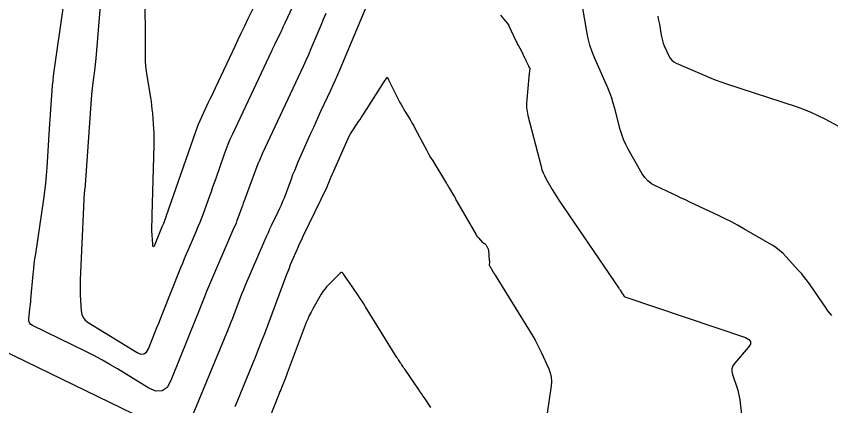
# Model space of a CAD drawing. Extents: x 658976 to 668721, y 639543 to 647196.
# Drawn here: x 661555.8 to 661691.9, y 640804.7 to 640869.7 of the extents above; entities that cross this region are included whole.
import ezdxf

# ---------------------------------------------------------------- set-up
doc = ezdxf.new("R2010")
doc.units = 0
doc.layers.add('Ex_Major Contours', color=7, linetype='Continuous')
doc.layers.add('Ex_Minor Contours', color=7, linetype='Continuous')

msp = doc.modelspace()

# ---------------------------------------------------------------- linework, layer by layer
at = {"layer": 'Ex_Major Contours'}
for points in [[(661570.2, 640875.58), (661569.14, 640862.71), (661569.09, 640862.2), (661569.04, 640861.7), (661568.98, 640861.19), (661568.91, 640860.69), (661568.62, 640858.68), (661568.55, 640858.18), (661568.5, 640857.67), (661568.45, 640857.17), (661568.41, 640856.66), (661567.35, 640841.6), (661567.35, 640841.56), (661567.35, 640841.52), (661567.34, 640841.43), (661567.34, 640841.4), (661567.34, 640841.38), (661567.33, 640841.36), (661567.33, 640841.34), (661567.24, 640840.74), (661567.23, 640840.63), (661567.22, 640840.52), (661567.21, 640840.41), (661567.2, 640840.31), (661566.5, 640825.74), (661566.48, 640825.1), (661566.48, 640824.45), (661566.49, 640823.8), (661566.52, 640823.15), (661566.67, 640820.57), (661566.78, 640819.96), (661567.01, 640819.43), (661567.37, 640818.97), (661567.86, 640818.59), (661576.03, 640813.59), (661576.64, 640813.33), (661577.16, 640813.35), (661577.58, 640813.64), (661577.91, 640814.22), (661579.05, 640817.06), (661579.33, 640817.78), (661579.62, 640818.49), (661579.9, 640819.2), (661580.19, 640819.91), (661583.34, 640827.76), (661583.64, 640828.52), (661583.96, 640829.28), (661584.28, 640830.04), (661584.6, 640830.8), (661585.93, 640833.89), (661586.24, 640834.61), (661586.53, 640835.34), (661586.82, 640836.07), (661587.09, 640836.81), (661588.16, 640839.76), (661588.43, 640840.49), (661588.69, 640841.23), (661588.95, 640841.97), (661589.21, 640842.71), (661590.56, 640846.59), (661590.88, 640847.48), (661591.23, 640848.36), (661591.59, 640849.23), (661591.99, 640850.09), (661598.51, 640863.95), (661598.57, 640864.09), (661598.64, 640864.22), (661598.7, 640864.36), (661598.77, 640864.49), (661599.02, 640865.04), (661599.09, 640865.18), (661599.15, 640865.31), (661599.22, 640865.45), (661599.28, 640865.59), (661600.12, 640867.3), (661600.28, 640867.63), (661600.43, 640867.96), (661600.59, 640868.29), (661600.75, 640868.63), (661605.35, 640878.56)], [(661662.97, 640869.76), (661663.07, 640869.31), (661663.16, 640868.86), (661663.25, 640868.4), (661663.55, 640866.58), (661663.65, 640866.13), (661663.76, 640865.68), (661663.91, 640865.25), (661664.08, 640864.82), (661664.83, 640863.12), (661665.05, 640862.72), (661665.32, 640862.39), (661665.66, 640862.11), (661666.06, 640861.9), (661670.72, 640859.89), (661671.64, 640859.51), (661672.57, 640859.14), (661673.51, 640858.8), (661674.46, 640858.48), (661686.08, 640854.66), (661687.32, 640854.22), (661688.54, 640853.73), (661689.74, 640853.19), (661690.91, 640852.6), (661695.95, 640849.91)]]:
    msp.add_lwpolyline(points, dxfattribs=at)
at = {"layer": 'Ex_Minor Contours'}
for points in [[(661692.08, 640819.78), (661691.72, 640820.16), (661691.39, 640820.56), (661691.09, 640820.98), (661688.42, 640824.88), (661687.98, 640825.51), (661687.51, 640826.13), (661687.03, 640826.72), (661686.52, 640827.3), (661684.44, 640829.59), (661683.91, 640830.14), (661683.33, 640830.64), (661682.72, 640831.1), (661682.07, 640831.51), (661677.35, 640834.26), (661676.33, 640834.83), (661675.31, 640835.39), (661674.27, 640835.91), (661673.22, 640836.42), (661668.33, 640838.72), (661667.61, 640839.06), (661666.9, 640839.39), (661666.18, 640839.73), (661665.47, 640840.06), (661662.6, 640841.4), (661661.93, 640841.78), (661661.33, 640842.24), (661660.82, 640842.8), (661660.39, 640843.44), (661658.05, 640847.53), (661657.63, 640848.33), (661657.26, 640849.14), (661656.96, 640849.99), (661656.7, 640850.85), (661655.81, 640854.36), (661655.56, 640855.23), (661655.29, 640856.08), (661654.98, 640856.93), (661654.63, 640857.76), (661652.47, 640862.68), (661652.03, 640863.78), (661651.65, 640864.91), (661651.35, 640866.05), (661651.11, 640867.22), (661648.47, 640882.86)], [(661584.07, 640800.07), (661591.27, 640817.53), (661591.51, 640818.12), (661591.75, 640818.72), (661591.98, 640819.32), (661592.21, 640819.92), (661593.11, 640822.32), (661593.34, 640822.92), (661593.58, 640823.52), (661593.82, 640824.11), (661594.07, 640824.7), (661597.42, 640832.47), (661597.68, 640833.06), (661597.94, 640833.64), (661598.21, 640834.22), (661598.49, 640834.79), (661599.6, 640837.1), (661599.87, 640837.67), (661600.13, 640838.26), (661600.38, 640838.85), (661600.61, 640839.44), (661601.78, 640842.58), (661602.05, 640843.29), (661602.34, 640844.01), (661602.63, 640844.72), (661602.94, 640845.43), (661605.11, 640850.34), (661605.51, 640851.22), (661605.91, 640852.11), (661606.31, 640852.99), (661606.72, 640853.87), (661608.36, 640857.38), (661608.77, 640858.27), (661609.17, 640859.15), (661609.55, 640860.04), (661609.93, 640860.93), (661616.05, 640875.54)], [(661597.16, 640874.72), (661594.48, 640869.21), (661593.94, 640868.08), (661593.4, 640866.95), (661592.86, 640865.82), (661592.32, 640864.68), (661589.05, 640857.73), (661588.76, 640857.13), (661588.48, 640856.53), (661588.19, 640855.92), (661587.91, 640855.32), (661586.77, 640852.91), (661586.5, 640852.3), (661586.24, 640851.69), (661585.99, 640851.07), (661585.77, 640850.44), (661580.83, 640836.22), (661580.81, 640836.14), (661580.78, 640836.07), (661580.75, 640835.99), (661580.73, 640835.91), (661580.61, 640835.61), (661580.59, 640835.53), (661580.56, 640835.45), (661580.53, 640835.38), (661580.49, 640835.3), (661580.36, 640834.98), (661580.32, 640834.9), (661580.29, 640834.83), (661580.26, 640834.75), (661580.22, 640834.67), (661579, 640831.63), (661578.86, 640831.32), (661578.75, 640831.23), (661578.67, 640831.36), (661578.62, 640831.69), (661578.49, 640833.88), (661578.48, 640834.1), (661578.48, 640834.32), (661578.48, 640834.54), (661578.49, 640834.76), (661578.53, 640835.65), (661578.54, 640835.87), (661578.55, 640836.09), (661578.56, 640836.31), (661578.56, 640836.53), (661578.88, 640848.19), (661578.89, 640848.86), (661578.88, 640849.52), (661578.86, 640850.19), (661578.82, 640850.86), (661578.62, 640853.53), (661578.56, 640854.2), (661578.49, 640854.86), (661578.4, 640855.52), (661578.3, 640856.19), (661577.69, 640859.77), (661577.57, 640860.59), (661577.48, 640861.41), (661577.43, 640862.24), (661577.41, 640863.07), (661577.37, 640875.28)], [(661607.53, 640870.18), (661607.1, 640869.2), (661606.69, 640868.22), (661605.04, 640864.29), (661604.62, 640863.3), (661604.19, 640862.33), (661603.76, 640861.35), (661603.31, 640860.39), (661596.93, 640846.74), (661596.86, 640846.6), (661596.8, 640846.47), (661596.74, 640846.33), (661596.68, 640846.19), (661596.44, 640845.65), (661596.38, 640845.51), (661596.32, 640845.37), (661596.26, 640845.23), (661596.21, 640845.09), (661594.07, 640839.35), (661593.91, 640838.94), (661593.76, 640838.52), (661593.61, 640838.11), (661593.46, 640837.7), (661592.85, 640836.04), (661592.7, 640835.62), (661592.54, 640835.21), (661592.37, 640834.8), (661592.2, 640834.4), (661587.97, 640824.58), (661587.79, 640824.17), (661587.62, 640823.75), (661587.44, 640823.33), (661587.27, 640822.9), (661586.59, 640821.22), (661586.42, 640820.79), (661586.26, 640820.37), (661586.09, 640819.95), (661585.92, 640819.53), (661581.67, 640808.9), (661581.02, 640807.76), (661580.18, 640807.18), (661579.16, 640807.14), (661577.95, 640807.66), (661572.76, 640810.84), (661571.46, 640811.61), (661570.13, 640812.36), (661568.79, 640813.07), (661567.43, 640813.75), (661558.56, 640818.08), (661558.25, 640818.28), (661558.04, 640818.55), (661557.93, 640818.86), (661557.92, 640819.24), (661558.11, 640820.85), (661558.15, 640821.25), (661558.2, 640821.65), (661558.24, 640822.05), (661558.28, 640822.46), (661558.67, 640826.69), (661558.76, 640827.54), (661558.85, 640828.37), (661558.96, 640829.21), (661559.08, 640830.05), (661560.42, 640839.17), (661560.6, 640840.5), (661560.75, 640841.84), (661560.88, 640843.17), (661560.98, 640844.51), (661561.41, 640850.95), (661561.46, 640851.75), (661561.51, 640852.55), (661561.57, 640853.35), (661561.63, 640854.15), (661561.85, 640857.36), (661561.91, 640858.16), (661561.99, 640858.96), (661562.08, 640859.76), (661562.19, 640860.56), (661563.75, 640871.4)], [(661636.73, 640869.94), (661637.82, 640868.61), (661637.85, 640868.57), (661637.88, 640868.54), (661637.9, 640868.5), (661637.93, 640868.46), (661638.03, 640868.32), (661638.06, 640868.28), (661638.08, 640868.24), (661638.1, 640868.2), (661638.12, 640868.16), (661639.33, 640865.53), (661639.42, 640865.34), (661639.51, 640865.16), (661639.61, 640864.98), (661639.71, 640864.8), (661640.16, 640864.01), (661640.24, 640863.87), (661640.32, 640863.72), (661640.39, 640863.57), (661640.46, 640863.43), (661640.74, 640862.82), (661640.81, 640862.68), (661640.87, 640862.53), (661640.94, 640862.39), (661641.01, 640862.25), (661641.37, 640861.47), (661641.39, 640861.43), (661641.41, 640861.39), (661641.44, 640861.34), (661641.46, 640861.3), (661641.56, 640861.13), (661641.58, 640861.09), (661641.6, 640861.05), (661641.6, 640861), (661641.6, 640860.95), (661641.51, 640860.18), (661641.49, 640860.03), (661641.48, 640859.89), (661641.46, 640859.74), (661641.45, 640859.6), (661641.09, 640855.85), (661641.06, 640855.18), (661641.08, 640854.51), (661641.16, 640853.85), (661641.3, 640853.19), (661643.5, 640844.63), (661643.64, 640844.12), (661643.83, 640843.62), (661644.04, 640843.14), (661644.29, 640842.67), (661645.35, 640840.82), (661645.61, 640840.36), (661645.89, 640839.91), (661646.18, 640839.46), (661646.48, 640839.02), (661656.5, 640824.33), (661656.56, 640824.25), (661656.62, 640824.16), (661656.67, 640824.07), (661656.73, 640823.98), (661656.97, 640823.57), (661657.01, 640823.51), (661657.05, 640823.45), (661657.09, 640823.39), (661657.13, 640823.32), (661657.29, 640823.08), (661657.33, 640823.02), (661657.38, 640822.98), (661657.44, 640822.94), (661657.51, 640822.91), (661677.65, 640816.07), (661678.22, 640815.78), (661678.49, 640815.41), (661678.45, 640814.96), (661678.1, 640814.42), (661675.82, 640811.77), (661675.53, 640811.34), (661675.38, 640810.89), (661675.36, 640810.4), (661675.47, 640809.9), (661676.19, 640807.82), (661676.35, 640807.3), (661676.49, 640806.77), (661676.6, 640806.23), (661676.68, 640805.69), (661677.04, 640802.75)], [(661592.39, 640804.56), (661592.82, 640805.62), (661595.23, 640811.46), (661595.77, 640812.79), (661596.3, 640814.12), (661596.82, 640815.45), (661597.33, 640816.79), (661601.03, 640826.65), (661601.23, 640827.19), (661601.45, 640827.73), (661601.66, 640828.26), (661601.89, 640828.79), (661602.8, 640830.91), (661603.03, 640831.44), (661603.27, 640831.96), (661603.51, 640832.48), (661603.76, 640833), (661607.77, 640841.27), (661607.83, 640841.4), (661607.89, 640841.54), (661607.95, 640841.68), (661608, 640841.82), (661608.21, 640842.38), (661608.27, 640842.53), (661608.32, 640842.66), (661608.38, 640842.8), (661608.44, 640842.94), (661611.28, 640849.35), (661611.45, 640849.73), (661611.65, 640850.1), (661611.86, 640850.45), (661612.08, 640850.8), (661613.02, 640852.18), (661613.25, 640852.52), (661613.49, 640852.87), (661613.71, 640853.21), (661613.94, 640853.56), (661617.48, 640859.08), (661617.51, 640859.11), (661617.53, 640859.15), (661617.56, 640859.19), (661617.58, 640859.23), (661617.72, 640859.44), (661617.72, 640859.45), (661617.73, 640859.47), (661617.74, 640859.48), (661617.75, 640859.49), (661617.78, 640859.53), (661617.79, 640859.53), (661617.79, 640859.53), (661617.8, 640859.53), (661617.81, 640859.52), (661617.93, 640859.29), (661617.96, 640859.25), (661617.98, 640859.2), (661618, 640859.16), (661618.02, 640859.12), (661619.93, 640855.35), (661620.12, 640854.98), (661620.32, 640854.62), (661620.52, 640854.26), (661620.74, 640853.91), (661621.61, 640852.5), (661621.82, 640852.15), (661622.03, 640851.79), (661622.23, 640851.43), (661622.42, 640851.07), (661624.02, 640848.03), (661624.35, 640847.41), (661624.69, 640846.79), (661625.04, 640846.18), (661625.41, 640845.57), (661627.69, 640841.79), (661627.82, 640841.58), (661627.95, 640841.37), (661628.07, 640841.16), (661628.2, 640840.95), (661628.92, 640839.74), (661628.94, 640839.71), (661628.96, 640839.68), (661628.98, 640839.66), (661629, 640839.64), (661629.08, 640839.54), (661629.1, 640839.52), (661629.12, 640839.49), (661629.13, 640839.47), (661629.15, 640839.44), (661629.25, 640839.14), (661629.28, 640839.08), (661629.3, 640839.02), (661629.33, 640838.97), (661629.36, 640838.91), (661632.58, 640833.35), (661632.68, 640833.18), (661632.78, 640833.03), (661632.9, 640832.88), (661633.02, 640832.74), (661633.71, 640831.98), (661633.75, 640831.94), (661633.8, 640831.9), (661633.85, 640831.86), (661633.91, 640831.83), (661634.13, 640831.71), (661634.18, 640831.67), (661634.23, 640831.63), (661634.27, 640831.59), (661634.31, 640831.54), (661634.56, 640831.08), (661634.61, 640830.99), (661634.65, 640830.89), (661634.67, 640830.79), (661634.69, 640830.68), (661634.85, 640828.97), (661634.86, 640828.88), (661634.86, 640828.8), (661634.86, 640828.72), (661634.86, 640828.64), (661634.83, 640828.31), (661634.83, 640828.23), (661634.85, 640828.15), (661634.87, 640828.08), (661634.91, 640828.01), (661635.43, 640827.13), (661635.47, 640827.07), (661635.5, 640827.02), (661635.53, 640826.97), (661635.57, 640826.91), (661635.71, 640826.7), (661635.74, 640826.65), (661635.77, 640826.6), (661635.81, 640826.55), (661635.84, 640826.49), (661642.09, 640816.31), (661642.48, 640815.66), (661642.85, 640815), (661643.19, 640814.33), (661643.51, 640813.64), (661644.77, 640810.89), (661645.03, 640810.19), (661645.19, 640809.48), (661645.24, 640808.76), (661645.19, 640808.02), (661644.26, 640801.54)], [(661625.1, 640804.43), (661624, 640806.03), (661623.76, 640806.38), (661623.52, 640806.74), (661623.27, 640807.09), (661623.03, 640807.45), (661620.71, 640810.83), (661620.65, 640810.91), (661620.59, 640811), (661620.53, 640811.09), (661620.47, 640811.17), (661620.22, 640811.52), (661620.16, 640811.61), (661620.11, 640811.69), (661620.05, 640811.78), (661619.99, 640811.87), (661619.69, 640812.34), (661619.62, 640812.44), (661619.56, 640812.55), (661619.49, 640812.66), (661619.42, 640812.77), (661614.19, 640821.23), (661613.9, 640821.7), (661613.6, 640822.16), (661613.29, 640822.62), (661612.98, 640823.08), (661611.31, 640825.48), (661611.2, 640825.64), (661611.09, 640825.8), (661610.98, 640825.96), (661610.87, 640826.13), (661610.45, 640826.78), (661610.34, 640826.9), (661610.22, 640826.95), (661610.1, 640826.93), (661609.96, 640826.83), (661608.03, 640824.93), (661607.68, 640824.56), (661607.35, 640824.17), (661607.06, 640823.75), (661606.78, 640823.32), (661605.38, 640820.88), (661605.07, 640820.32), (661604.78, 640819.75), (661604.52, 640819.17), (661604.28, 640818.58), (661601.11, 640810.12), (661600.99, 640809.81), (661600.87, 640809.5), (661600.75, 640809.2), (661600.63, 640808.89), (661600.13, 640807.68), (661600, 640807.37), (661599.88, 640807.07), (661599.75, 640806.76), (661599.63, 640806.45), (661593.98, 640792.05)], [(661553.44, 640814.04), (661581.36, 640800.44)]]:
    msp.add_lwpolyline(points, dxfattribs=at)

doc.saveas('drawing.dxf')
